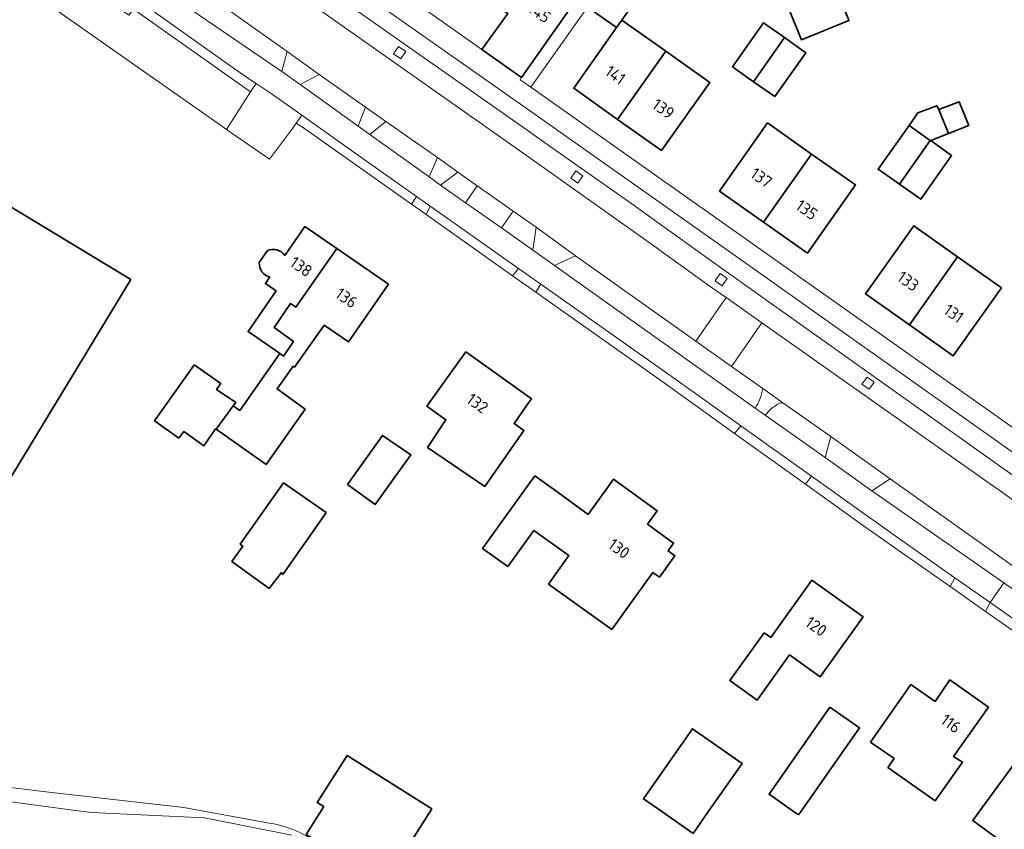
# Model space of a CAD drawing. Extents: x 150256 to 156914, y 461459 to 469481.
# Tile 264 of 656: x 154589 to 154702, y 463998 to 464090. Entities that reach past the tile are written whole.
import ezdxf
from ezdxf.enums import TextEntityAlignment as Align

# ---------------------------------------------------------------- set-up
doc = ezdxf.new("R2010")
doc.units = 0
doc.header["$LTSCALE"] = 0.75
for name, color, linetype, lineweight in [('B-RO-GR-BEPLANTING_CULTUUR_BOSPLANTSOEN-GV', 251, 'CONTINUOUS', 18), ('B-RO-GR-GROENVOORZIENING-GV', 251, 'CONTINUOUS', 18), ('B-RO-OG-BEBOUWING-GV', 6, 'CONTINUOUS', 35), ('B-RO-OG-BEBOUWING-T18', 1, 'CONTINUOUS', 18), ('B-RO-OG-TERREIN_CULTUURSCHEIDING-GV', 251, 'CONTINUOUS', 18), ('B-RO-OG-WATER_SLOOT-GV', 251, 'CONTINUOUS', 18), ('B-RO-VH-VERHARDING_ASFALT-GV', 251, 'CONTINUOUS', 18), ('B-RO-VH-VERHARDING_BETONSTRAATSTEEN-GV', 251, 'CONTINUOUS', 18), ('B-RO-VH-VERHARDING_STRAATBAKSTEEN-GV', 251, 'CONTINUOUS', 18), ('B-RO-VH-VERHARDING_TEGEL-GV', 251, 'CONTINUOUS', 18)]:
    doc.layers.add(name, color=color, linetype=linetype, lineweight=lineweight)
doc.styles.add('NLCS-ISO-M200-T18', font='NLCS-ISO.ttf', dxfattribs={"height": 360})

msp = doc.modelspace()

# ---------------------------------------------------------------- linework, layer by layer
at = {"layer": 'B-RO-GR-BEPLANTING_CULTUUR_BOSPLANTSOEN-GV'}
msp.add_lwpolyline([(154593.667, 464093.86), (154591.27, 464093.284), (154612.38, 464078.429), (154613.088, 464077.931), (154615.832, 464082.223), (154602.457, 464091.655), (154601.938, 464090.982), (154599.775, 464092.454), (154597.036, 464093.794)], dxfattribs=at)
at = {"layer": 'B-RO-GR-GROENVOORZIENING-GV'}
for points in [[(154632.957, 464086.009), (154633.534, 464086.825), (154632.718, 464087.403), (154632.14, 464086.586)], [(154653.17, 464071.816), (154653.747, 464072.632), (154652.931, 464073.21), (154652.353, 464072.394)], [(154669.638, 464060.101), (154670.216, 464060.917), (154669.4, 464061.495), (154668.822, 464060.679)], [(154686.406, 464048.283), (154686.983, 464049.099), (154686.167, 464049.677), (154685.589, 464048.861)]]:
    msp.add_lwpolyline(points, close=True, dxfattribs=at)
at = {"layer": 'B-RO-OG-BEBOUWING-GV'}
for points in [[(154642.197, 464087.06), (154646.729, 464083.873), (154656.695, 464098.081), (154652.325, 464101.155), (154650.72, 464098.921), (154646.431, 464101.938)], [(154642.601, 464093.019), (154645.167, 464091.193), (154642.197, 464087.06)], [(154544.386, 464066.485), (154533.722, 464063.852), (154524.947, 464061.686), (154514.058, 464058.997), (154516.375, 464049.612), (154519.644, 464050.419), (154521.352, 464043.499), (154527.884, 464045.112), (154528.677, 464041.901), (154535.894, 464043.683), (154535.058, 464047.071), (154548.38, 464050.36), (154551.41, 464048.223), (154553.775, 464051.692), (154562.666, 464053.887), (154572.809, 464047.742), (154577.156, 464030.134), (154581.846, 464027.293), (154587.969, 464037.4), (154602.146, 464060.799), (154580.249, 464074.066)], [(154619.163, 464052.364), (154619.164, 464052.365), (154619.576, 464052.08), (154620.722, 464053.737), (154618.512, 464055.33), (154620.4, 464058.07), (154620.997, 464057.664), (154625.665, 464064.337), (154622.017, 464066.861), (154619.729, 464063.554)], [(154617.762, 464064.106), (154616.821, 464062.746)], [(154618.032, 464061.1), (154617.518, 464060.357), (154618.742, 464059.511), (154615.535, 464054.875), (154618.62, 464052.741), (154619.163, 464052.364)]]:
    msp.add_lwpolyline(points, dxfattribs=at)
for points in [[(154682.542, 464094.188), (154679.07, 464102.736), (154673.678, 464100.536), (154674.578, 464098.191), (154671.873, 464097.087), (154674.186, 464091.417), (154676.91, 464092.528), (154677.133, 464091.981), (154678.693, 464088.157), (154684.102, 464090.364), (154684.059, 464090.469), (154684.006, 464090.6)], [(154658.176, 464090.424), (154659.948, 464092.918), (154659.064, 464093.546), (154662.547, 464098.449), (154660.075, 464100.205), (154654.269, 464091.898), (154657.583, 464089.581)], [(154657.705, 464079.097), (154663.201, 464086.868), (154658.176, 464090.424), (154657.583, 464089.581), (154652.696, 464082.638)], [(154673.222, 464083.394), (154676.738, 464088.42), (154674.344, 464090.113), (154670.804, 464085.104)], [(154673.222, 464083.394), (154675.64, 464081.685), (154679.181, 464086.693), (154676.738, 464088.42)], [(154657.705, 464079.097), (154662.724, 464075.549), (154668.217, 464083.318), (154663.201, 464086.868)], [(154694.362, 464080.228), (154694.346, 464080.222), (154694.13, 464080.654), (154691.949, 464079.824), (154690.957, 464078.396), (154693.385, 464076.681), (154693.459, 464076.674), (154695.475, 464077.485)], [(154695.475, 464077.485), (154697.778, 464078.411), (154696.698, 464081.086), (154694.362, 464080.228)], [(154674.355, 464067.366), (154679.844, 464075.139), (154674.824, 464078.68), (154669.337, 464070.906)], [(154690.957, 464078.396), (154687.432, 464073.398), (154689.861, 464071.685), (154693.385, 464076.681)], [(154693.385, 464076.681), (154689.861, 464071.685), (154692.289, 464069.973), (154695.814, 464074.968), (154693.459, 464076.674)], [(154679.844, 464075.139), (154674.355, 464067.366), (154679.371, 464063.828), (154684.856, 464071.604)], [(154696.502, 464063.406), (154691.489, 464066.956), (154685.987, 464059.18), (154691.008, 464055.624)], [(154611.895, 464043.712), (154617.588, 464039.701), (154622.049, 464046.025), (154618.86, 464048.323), (154620.698, 464050.917), (154620.833, 464050.809), (154624.159, 464055.484), (154624.24, 464055.601), (154627.003, 464053.69), (154631.551, 464060.265), (154625.665, 464064.337), (154620.997, 464057.664), (154620.4, 464058.07), (154618.512, 464055.33), (154620.722, 464053.737), (154619.576, 464052.08), (154619.164, 464052.365), (154619.163, 464052.364), (154614.596, 464045.869), (154613.842, 464046.382)], [(154691.008, 464055.624), (154696.003, 464052.087), (154701.508, 464059.861), (154696.502, 464063.406)], [(154636.024, 464041.65), (154642.569, 464037.186), (154647.025, 464043.588), (154645.902, 464044.37), (154647.552, 464046.74), (154647.879, 464047.198), (154647.741, 464047.297), (154640.395, 464052.555), (154635.951, 464046.346), (154638.111, 464044.799)], [(154607.66, 464042.685), (154608.2, 464043.446), (154610.508, 464041.81), (154611.832, 464043.756), (154611.895, 464043.712), (154613.842, 464046.382), (154614.141, 464046.792), (154611.941, 464048.243), (154612.428, 464048.945), (154609.406, 464051.067), (154609.177, 464050.741), (154604.868, 464044.663)], [(154626.877, 464037.397), (154630.059, 464035.137), (154634.113, 464040.801), (154630.87, 464043.017)], [(154661.107, 464032.877), (154662.218, 464034.417), (154657.235, 464038.01), (154654.348, 464034.005), (154650.912, 464036.482), (154648.27, 464038.387), (154642.305, 464030.112), (154645.177, 464028.042), (154648.157, 464032.176), (154652.158, 464029.291), (154649.825, 464026.054), (154657.033, 464020.856), (154659.367, 464024.093), (154661.742, 464027.386), (154662.487, 464026.848), (154664.24, 464029.278), (154663.462, 464029.839), (154664.098, 464030.721)], [(154624.469, 464034.202), (154619.597, 464037.603), (154614.65, 464030.604), (154614.948, 464030.361), (154613.704, 464028.632), (154617.947, 464025.55), (154619.352, 464027.36), (154619.515, 464027.144), (154624.153, 464033.752)], [(154674.412, 464020.484), (154670.503, 464015.022), (154673.628, 464012.785), (154677.337, 464017.967), (154680.829, 464015.467), (154685.718, 464022.298), (154679.862, 464026.489), (154675.174, 464019.939)], [(154688.543, 464005.123), (154693.957, 464001.313), (154697.047, 464005.703), (154696.046, 464006.369), (154700.016, 464011.99), (154695.627, 464015.109), (154693.942, 464012.644), (154691.181, 464014.575), (154686.579, 464007.995), (154689.25, 464006.127)], [(154678.356, 463999.687), (154678.575, 464000), (154685.308, 464009.618), (154681.934, 464011.98), (154674.982, 464002.049), (154677.909, 464000)], [(154668.005, 464000), (154671.901, 464005.578), (154666.234, 464009.536), (154660.648, 464001.537), (154662.849, 464000), (154666.315, 463997.58)], [(154706.946, 463998.54), (154708.006, 464000), (154711.376, 464004.638), (154707.061, 464007.773), (154705.328, 464005.387), (154703.702, 464006.569), (154698.93, 464000), (154698.236, 463999.045), (154703.278, 463995.383), (154705.917, 463999.288)], [(154630.047, 463992.798), (154631.915, 463995.754), (154633.102, 463995.004), (154636.494, 464000.377), (154626.838, 464006.477), (154623.44, 464001.106), (154624.178, 464000.64), (154622.171, 463997.461), (154625.718, 463995.222), (154629.907, 463992.576)]]:
    msp.add_lwpolyline(points, close=True, dxfattribs=at)
for points in [[(154619.729, 464063.554, 0.3652224), (154617.762, 464064.106)], [(154616.821, 464062.746, 0.3650784), (154618.032, 464061.1)]]:
    msp.add_lwpolyline(points, format="xyb", dxfattribs=at)
at = {"layer": 'B-RO-OG-TERREIN_CULTUURSCHEIDING-GV'}
for points in [[(154590.885, 464098.971), (154591.398, 464097.181), (154592.812, 464097.598), (154593.417, 464097.777), (154595.408, 464098.139), (154596.839, 464098.261), (154598.094, 464098.11), (154599.411, 464097.78), (154600.409, 464097.419), (154601.665, 464096.702), (154604.697, 464094.615), (154619.378, 464084.563), (154619.986, 464086.852), (154606.183, 464096.667), (154605.297, 464097.297), (154602.376, 464099.186), (154600.999, 464099.85), (154599.816, 464100.177), (154598.246, 464100.306), (154596.955, 464100.303), (154595.591, 464100.146), (154593.974, 464099.823), (154592.404, 464099.39), (154591.257, 464099.073)], [(154628.094, 464078.303), (154628.951, 464080.491), (154623.672, 464084.198), (154621.47, 464083.06)], [(154629.439, 464077.352), (154636.213, 464072.544), (154637.17, 464074.732), (154631.242, 464078.839)], [(154639.461, 464073.079), (154637.508, 464071.592), (154640.367, 464069.576), (154641.7, 464071.503)], [(154648.01, 464064.185), (154648.085, 464064.405), (154648.426, 464066.769), (154645.778, 464068.633), (154644.442, 464066.701)], [(154688.804, 464038.059), (154686.722, 464036.677), (154701.762, 464026.188), (154708.836, 464021.254), (154710.053, 464022.967)]]:
    msp.add_lwpolyline(points, close=True, dxfattribs=at)
for points in [[(154674.285, 464048.372), (154670.72, 464050.897), (154666.64, 464053.787), (154652.909, 464063.514), (154650.507, 464062.427), (154673.409, 464046.144)], [(154682.024, 464042.875), (154676.578, 464046.743), (154676.328, 464046.743)], [(154674.551, 464045.333), (154681.384, 464040.479), (154682.024, 464042.875)]]:
    msp.add_lwpolyline(points, dxfattribs=at)
for points in [[(154673.928, 464047.147, 0.0317565), (154674.285, 464048.372)], [(154673.409, 464046.144, 0.0447494), (154673.928, 464047.147)], [(154676.328, 464046.743, 0.0606991), (154675.277, 464046.095)], [(154675.277, 464046.095, 0.0241794), (154674.551, 464045.333)]]:
    msp.add_lwpolyline(points, format="xyb", dxfattribs=at)
at = {"layer": 'B-RO-OG-WATER_SLOOT-GV'}
for points in [[(154592.482, 464002.332), (154588.442, 464002.83), (154581.058, 464003.593), (154570.094, 464004.355), (154563.006, 464004.913), (154552.226, 464005.073), (154548.878, 464005.221), (154545.333, 464005.517), (154540.47, 464006.417), (154533.822, 464008.135), (154525.291, 464011.378), (154522.946, 464012.899), (154520.912, 464014.448), (154518.525, 464017.997), (154514.323, 464025), (154511.975, 464029.158), (154510.424, 464033.91), (154508.013, 464037.661), (154504.548, 464041.217), (154503.029, 464039.288)], [(154507.512, 464034.026), (154510.595, 464028.551), (154513.027, 464024.245), (154517.259, 464017.192), (154519.806, 464013.405), (154522.082, 464011.671), (154524.609, 464010.033), (154533.366, 464006.703), (154540.145, 464004.952), (154545.134, 464004.028), (154548.782, 464003.724), (154552.182, 464003.573), (154562.936, 464003.414), (154569.983, 464002.859), (154580.929, 464002.098), (154584.476, 464001.705), (154595.853, 464000.219), (154597.724, 463999.975), (154610.58, 463999.355), (154620.549, 463997.377)], [(154620.549, 463997.377), (154610.58, 463999.355), (154597.724, 463999.975), (154595.853, 464000.219), (154584.476, 464001.705), (154580.929, 464002.098), (154569.983, 464002.859), (154562.936, 464003.414), (154552.182, 464003.573), (154548.782, 464003.724), (154545.134, 464004.028), (154540.145, 464004.952), (154533.366, 464006.703), (154524.609, 464010.033), (154522.082, 464011.671), (154519.806, 464013.405), (154517.259, 464017.192), (154513.027, 464024.245), (154510.595, 464028.551), (154507.512, 464034.026)], [(154617.747, 463998.787), (154608.207, 464000.558), (154592.482, 464002.332)]]:
    msp.add_lwpolyline(points, dxfattribs=at)
msp.add_lwpolyline([(154623.313, 463996.568, 0.1239923), (154617.747, 463998.787)], format="xyb", dxfattribs=at)
at = {"layer": 'B-RO-VH-VERHARDING_ASFALT-GV'}
for points in [[(154637.17, 464074.732), (154639.461, 464073.079), (154641.7, 464071.503), (154645.778, 464068.633), (154648.426, 464066.769), (154652.909, 464063.514), (154666.64, 464053.787), (154670.081, 464058.746), (154668.277, 464060.018), (154661.852, 464064.675), (154647.687, 464074.711), (154641.282, 464079.248), (154626.87, 464089.356), (154609.609, 464101.51), (154606.183, 464096.667), (154619.986, 464086.852), (154623.672, 464084.198), (154628.951, 464080.491), (154631.242, 464078.839)], [(154712.289, 464034.388), (154670.39, 464064.044), (154647.647, 464080.093), (154628.652, 464093.495), (154617.484, 464101.313), (154616.233, 464099.599), (154628.158, 464091.359), (154646.468, 464078.496), (154649.003, 464076.716), (154650.77, 464075.475), (154659.324, 464069.466), (154668.388, 464062.956), (154711.031, 464032.62)], [(154670.081, 464058.746), (154666.64, 464053.787), (154670.72, 464050.897), (154674.167, 464055.865)], [(154682.024, 464042.875), (154688.804, 464038.059), (154710.053, 464022.967), (154710.267, 464022.815), (154712.606, 464021.153), (154718.732, 464016.802), (154720.754, 464015.366), (154722.761, 464013.941), (154725.917, 464011.699), (154729.425, 464009.204), (154732.835, 464014.119), (154719.734, 464023.685), (154719.615, 464023.77), (154714.844, 464027.148), (154713.79, 464027.893), (154712.396, 464028.881), (154704.909, 464034.183), (154703.719, 464035.026), (154674.167, 464055.865), (154670.72, 464050.897), (154674.285, 464048.372), (154676.578, 464046.743)]]:
    msp.add_lwpolyline(points, close=True, dxfattribs=at)
for points in [[(154603.217, 464092.517), (154613.45, 464085.228), (154615.985, 464083.491), (154616.449, 464083.188), (154618.071, 464082.127), (154621.673, 464079.564), (154626.587, 464076.068), (154634.767, 464070.29), (154636.336, 464069.181), (154646.403, 464062.07), (154648.955, 464060.267), (154664.092, 464049.574), (154671.76, 464044.112), (154679.826, 464038.365), (154689.366, 464031.569), (154696.201, 464026.765), (154700.203, 464023.952), (154701.762, 464026.188), (154686.722, 464036.677), (154681.384, 464040.479), (154674.551, 464045.333), (154673.409, 464046.144), (154650.507, 464062.427), (154648.01, 464064.185), (154644.442, 464066.701), (154640.367, 464069.576), (154637.508, 464071.592), (154636.213, 464072.544), (154629.439, 464077.352), (154628.094, 464078.303), (154621.47, 464083.06), (154619.378, 464084.563), (154604.697, 464094.615)], [(154810.661, 463926.316), (154815.231, 463928.753), (154803.847, 463940.5), (154802.445, 463941.936), (154790.373, 463954.402), (154785.075, 463959.898), (154783.322, 463961.494), (154763.969, 463979.113), (154753.87, 463987.65), (154742.795, 463996.697), (154738.456, 464000), (154724.304, 464010.405), (154722.086, 464012.013), (154719.323, 464013.94), (154717.902, 464014.931), (154711.405, 464019.462), (154708.836, 464021.254), (154701.762, 464026.188), (154700.203, 464023.952)], [(154700.203, 464023.952), (154707.499, 464018.824), (154720.497, 464009.687), (154722.82, 464008.055), (154734.279, 464000), (154734.359, 463999.944), (154747.622, 463989.522), (154752.376, 463985.552), (154760.584, 463978.449), (154764.659, 463975.016), (154777.469, 463963.231), (154779.241, 463961.649), (154783.756, 463957.413), (154798.919, 463941.878), (154811.393, 463929.021), (154811.387, 463927.478)]]:
    msp.add_lwpolyline(points, dxfattribs=at)
at = {"layer": 'B-RO-VH-VERHARDING_BETONSTRAATSTEEN-GV'}
for points in [[(154619.378, 464084.563), (154621.47, 464083.06), (154623.672, 464084.198), (154619.986, 464086.852)], [(154617.975, 464074.534), (154620.487, 464077.895), (154620.563, 464077.987), (154621.043, 464078.668), (154621.673, 464079.564), (154618.071, 464082.127), (154616.449, 464083.188), (154615.832, 464082.223), (154613.088, 464077.931)], [(154639.461, 464073.079), (154637.17, 464074.732), (154636.213, 464072.544), (154637.508, 464071.592)], [(154640.367, 464069.576), (154644.442, 464066.701), (154645.778, 464068.633), (154641.7, 464071.503)], [(154695.648, 464025.767), (154699.694, 464022.932), (154700.203, 464023.952), (154696.201, 464026.765)]]:
    msp.add_lwpolyline(points, close=True, dxfattribs=at)
at = {"layer": 'B-RO-VH-VERHARDING_STRAATBAKSTEEN-GV'}
for points in [[(154609.889, 464101.889), (154609.609, 464101.51), (154626.87, 464089.356), (154641.282, 464079.248), (154647.687, 464074.711), (154661.852, 464064.675), (154668.277, 464060.018), (154670.081, 464058.746), (154674.167, 464055.865), (154703.719, 464035.026), (154704.909, 464034.183), (154712.396, 464028.881), (154713.699, 464030.722), (154711.031, 464032.62), (154668.388, 464062.956), (154659.324, 464069.466), (154650.77, 464075.475), (154649.003, 464076.716), (154646.468, 464078.496), (154628.158, 464091.359), (154616.233, 464099.599), (154610.922, 464103.398)], [(154632.957, 464086.009), (154632.14, 464086.586), (154632.718, 464087.403), (154633.534, 464086.825)], [(154628.951, 464080.491), (154628.094, 464078.303), (154629.439, 464077.352), (154631.242, 464078.839)], [(154653.17, 464071.816), (154652.353, 464072.394), (154652.931, 464073.21), (154653.747, 464072.632)], [(154650.507, 464062.427), (154652.909, 464063.514), (154648.426, 464066.769), (154648.085, 464064.405), (154648.01, 464064.185)], [(154646.403, 464062.07), (154645.727, 464061.245), (154648.386, 464059.366), (154648.955, 464060.267)], [(154669.638, 464060.101), (154668.822, 464060.679), (154669.4, 464061.495), (154670.216, 464060.917)], [(154686.406, 464048.283), (154685.589, 464048.861), (154686.167, 464049.677), (154686.983, 464049.099)], [(154671.063, 464043.251), (154679.145, 464037.449), (154679.826, 464038.365), (154671.76, 464044.112)], [(154688.804, 464038.059), (154682.024, 464042.875), (154681.384, 464040.479), (154686.722, 464036.677)]]:
    msp.add_lwpolyline(points, close=True, dxfattribs=at)
for points in [[(154674.285, 464048.372, -0.0317565), (154673.928, 464047.147)], [(154673.928, 464047.147, -0.0447494), (154673.409, 464046.144)], [(154675.277, 464046.095, -0.0606991), (154676.328, 464046.743)], [(154674.551, 464045.333, -0.0241794), (154675.277, 464046.095)]]:
    msp.add_lwpolyline(points, format="xyb", dxfattribs=at)
for points in [[(154676.578, 464046.743), (154674.285, 464048.372)], [(154676.328, 464046.743), (154676.578, 464046.743)], [(154673.409, 464046.144), (154674.551, 464045.333)]]:
    msp.add_lwpolyline(points, dxfattribs=at)
at = {"layer": 'B-RO-VH-VERHARDING_TEGEL-GV'}
for points in [[(154670.048, 464101.829), (154662.595, 464098.889), (154659.211, 464101.264), (154658.224, 464101.957), (154647.795, 464128.679), (154647.416, 464128.531), (154654.983, 464109.142), (154654.895, 464109.154), (154656.027, 464106.307), (154656.062, 464106.356), (154658.37, 464100.469), (154656.695, 464098.081), (154646.729, 464083.873), (154646.571, 464083.605), (154646.932, 464083.36), (154647.793, 464082.756), (154654.269, 464091.898), (154660.075, 464100.205), (154662.547, 464098.449), (154663.094, 464098.058), (154670.317, 464101.269)], [(154621.043, 464078.668), (154621.865, 464078.113), (154634.195, 464069.397), (154634.767, 464070.29), (154626.587, 464076.068), (154621.673, 464079.564)], [(154634.195, 464069.397), (154635.864, 464068.217), (154636.336, 464069.181), (154634.767, 464070.29)], [(154645.727, 464061.245), (154646.403, 464062.07), (154636.336, 464069.181), (154635.864, 464068.217)], [(154671.76, 464044.112), (154664.092, 464049.574), (154648.955, 464060.267), (154648.386, 464059.366), (154663.291, 464048.83), (154671.063, 464043.251)], [(154696.201, 464026.765), (154689.366, 464031.569), (154679.826, 464038.365), (154679.145, 464037.449), (154686.013, 464032.517), (154695.648, 464025.767)], [(154707.499, 464018.824), (154700.203, 464023.952), (154699.694, 464022.932), (154706.865, 464017.908), (154718.245, 464009.935), (154718.858, 464009.496), (154719.872, 464008.77), (154720.497, 464009.687)]]:
    msp.add_lwpolyline(points, close=True, dxfattribs=at)
for points in [[(154713.451, 464036.396), (154647.793, 464082.756), (154646.932, 464083.36), (154646.571, 464083.605), (154646.729, 464083.873), (154642.197, 464087.06), (154637.311, 464090.52), (154627.529, 464097.403), (154627.714, 464097.703), (154624.606, 464099.812), (154624.415, 464099.592), (154617.551, 464104.41), (154604.651, 464113.473)], [(154601.624, 464112.415), (154617.484, 464101.313), (154628.652, 464093.495), (154647.647, 464080.093)], [(154597.036, 464093.794), (154599.775, 464092.454), (154601.938, 464090.982), (154602.457, 464091.655), (154615.832, 464082.223), (154616.449, 464083.188), (154615.985, 464083.491), (154613.45, 464085.228), (154603.217, 464092.517)], [(154647.647, 464080.093), (154670.39, 464064.044), (154712.289, 464034.388)]]:
    msp.add_lwpolyline(points, dxfattribs=at)

# ---------------------------------------------------------------- texts
at = {"layer": 'B-RO-OG-BEBOUWING-T18', "style": 'NLCS-ISO-M200-T18'}
for s, rotation, p in [('143-145', 324.6, (154647.43, 464092.266)), ('141', 324.8, (154657.457, 464084.171)), ('139', 324.8, (154662.93, 464080.302)), ('137', 324.8, (154674.11, 464072.434)), ('135', 324.8, (154679.293, 464068.778)), ('138', 325.3, (154621.604, 464062.282)), ('133', 324.7, (154690.863, 464060.628)), ('136', 325.3, (154626.771, 464058.714)), ('131', 324.7, (154696.07, 464056.941)), ('132', 324.4, (154641.719, 464046.688)), ('130', 324.2, (154657.878, 464030.098)), ('120', 324.4, (154680.361, 464021.213)), ('116', 324.6, (154695.738, 464010.123))]:
    msp.add_text(s, height=1.35, rotation=rotation, dxfattribs=at).set_placement(p, align=Align.MIDDLE)

doc.saveas('drawing.dxf')
